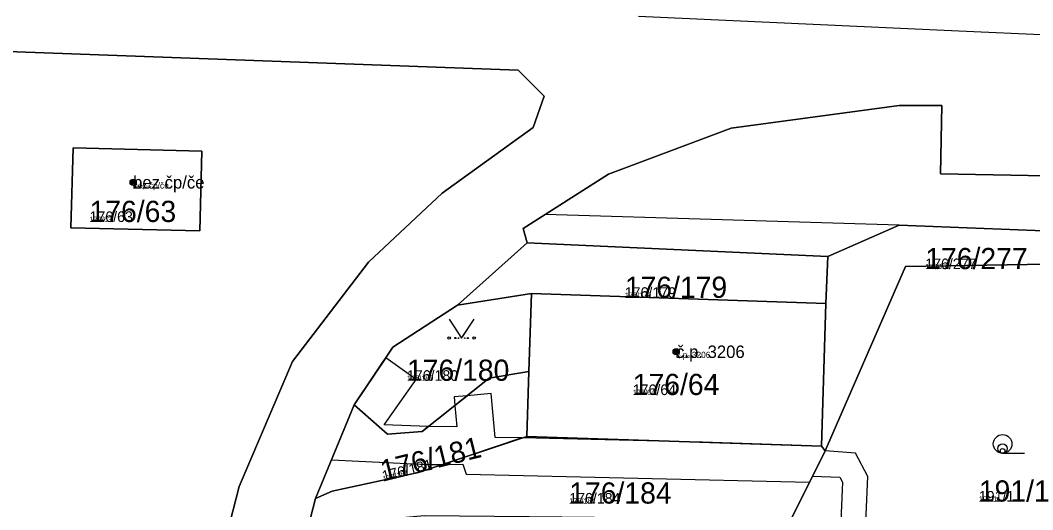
# Model space of a CAD drawing. Extents: x -759873 to -758487, y -975024 to -973516.
# Drawn here: x -759380.1 to -759298.9, y -974904.2 to -974864.9 of the extents above; entities that cross this region are included whole.
import ezdxf

# ---------------------------------------------------------------- set-up
doc = ezdxf.new("R2010")
doc.units = 0
for name, color, linetype in [('KAT_02_hranice parcel', 7, 'Continuous'), ('KAT_03_1000_st čísla parcelní', 7, 'Continuous'), ('KAT_03_1000_čísla parcelní', 7, 'Continuous'), ('KAT_03_1000_čísla popisná', 7, 'Continuous'), ('KAT_03_250_st čísla parcelní', 7, 'Continuous'), ('KAT_03_250_čísla parcelní', 7, 'Continuous'), ('KAT_03_250_čísla popisná', 7, 'Continuous'), ('KAT_03_500_st čísla parcelní', 7, 'Continuous'), ('KAT_03_500_čísla parcelní', 7, 'Continuous'), ('KAT_03_500_čísla popisná', 7, 'Continuous'), ('KAT_04_vnitřní kresba', 7, 'Continuous'), ('KAT_05_1000_značky kultur', 7, 'Continuous'), ('KAT_05_250_značky kultur', 7, 'Continuous'), ('KAT_05_500_značky kultur', 7, 'Continuous'), ('KAT_07_1000_značky budov', 7, 'Continuous'), ('KAT_07_250_značky budov', 7, 'Continuous'), ('KAT_07_500_značky budov', 7, 'Continuous'), ('KAT_10_věcná břemena', 7, 'Continuous'), ('KAT_14_plocha_budovy', 7, 'Continuous'), ('KAT_14_plocha_pozemek', 7, 'Continuous')]:
    doc.layers.add(name, color=color, linetype=linetype)

msp = doc.modelspace()

# ---------------------------------------------------------------- linework, layer by layer
at = {"layer": 'KAT_02_hranice parcel'}
for p, q in [((-759339.46, -974882.78), (-759345.07, -974887.79)), ((-759315.34, -974883.88), (-759339.46, -974882.78)), ((-759315.5, -974887.66), (-759315.34, -974883.88)), ((-759345.07, -974887.79), (-759339.12, -974886.86)), ((-759339.12, -974886.86), (-759339.33, -974893.09)), ((-759315.5, -974887.66), (-759339.12, -974886.86)), ((-759315.85, -974899.09), (-759315.5, -974887.66)), ((-759339.33, -974893.09), (-759339.51, -974898.3)), ((-759353.36, -974895.77), (-759356.45, -974903.28)), ((-759339.51, -974898.3), (-759315.85, -974899.09)), ((-759315.57, -974899.46), (-759315.85, -974899.09)), ((-759318.3, -974904.94), (-759315.57, -974899.46))]:
    msp.add_line(p, q, dxfattribs=at)
for points in [[(-759339.46, -974882.78), (-759339.8, -974881.64), (-759332.95, -974877.29), (-759323.1, -974873.6), (-759309.63, -974871.79), (-759306.19, -974871.77), (-759306.31, -974877.26), (-759289.39, -974877.59), (-759275.76, -974876.39), (-759260.46, -974873.03), (-759249.2, -974869.3), (-759236.4, -974863.83), (-759220.29, -974856.48), (-759206.61, -974849.33), (-759208.71, -974845.67), (-759199.03, -974838.5), (-759188.78, -974830.26)], [(-759467.3, -974964.08), (-759451.99, -974965.37), (-759433.11, -974966.94), (-759416.3, -974968.32), (-759412.46, -974968.14), (-759399.94, -974965.73), (-759391.02, -974962.14), (-759382.69, -974955.57), (-759376.09, -974946.64), (-759370.55, -974933.42), (-759366.36, -974916.98), (-759362.58, -974902.33), (-759358.29, -974892.31), (-759352.2, -974884.34), (-759346.29, -974878.82), (-759339, -974873.54), (-759338.12, -974871.04), (-759340.2, -974868.94), (-759382.65, -974867.41), (-759382.75, -974872.45), (-759417.43, -974871.08), (-759416.91, -974861.33)], [(-759365.75, -974881.84), (-759376.08, -974881.59), (-759375.91, -974875.18), (-759365.58, -974875.45), (-759365.75, -974881.84)], [(-759273.27, -974884.11), (-759273.68, -974881.15), (-759294.63, -974881.97), (-759309.62, -974881.37), (-759315.34, -974883.88)], [(-759273.27, -974884.11), (-759309.11, -974884.68), (-759315.57, -974899.46)], [(-759345.07, -974887.79), (-759350.24, -974891.15), (-759353.36, -974895.77)], [(-759353.36, -974895.77), (-759350.69, -974898.13), (-759347.91, -974897.91), (-759342.51, -974893.65), (-759339.33, -974893.09)], [(-759356.45, -974903.28), (-759355.13, -974902.7), (-759348.18, -974901.19), (-759339.51, -974898.3)], [(-759356.45, -974903.28), (-759360.35, -974918.39), (-759364.39, -974934.22), (-759370.59, -974949.54), (-759375.95, -974957.19)]]:
    msp.add_lwpolyline(points, dxfattribs=at)
at = {"layer": 'KAT_03_1000_čísla popisná'}
for centre in [(-759371.09, -974877.94), (-759327.52, -974891.52)]:
    msp.add_circle(centre, 0.25, dxfattribs=at)
at = {"layer": 'KAT_03_250_čísla popisná'}
for centre in [(-759371.09, -974877.94), (-759327.52, -974891.52)]:
    msp.add_circle(centre, 0.0625, dxfattribs=at)
at = {"layer": 'KAT_03_500_čísla popisná'}
for centre in [(-759371.09, -974877.94), (-759327.52, -974891.52)]:
    msp.add_circle(centre, 0.125, dxfattribs=at)
at = {"layer": 'KAT_04_vnitřní kresba'}
for p, q in [((-759330.55, -974864.62), (-759305.43, -974865.78)), ((-759305.43, -974865.78), (-759289.95, -974866.45))]:
    msp.add_line(p, q, dxfattribs=at)
at = {"layer": 'KAT_05_1000_značky kultur'}
msp.add_line((-759301.323, -974899.66), (-759299.573, -974899.66), dxfattribs=at)
msp.add_lwpolyline([(-759345.73, -974888.919), (-759344.73, -974890.42), (-759343.73, -974888.919)], dxfattribs=at)
for centre, radius in [((-759345.73, -974890.419), 0.1), ((-759343.73, -974890.419), 0.1), ((-759301.323, -974898.91), 0.75)]:
    msp.add_circle(centre, radius, dxfattribs=at)
at = {"layer": 'KAT_05_250_značky kultur'}
msp.add_line((-759301.328, -974899.66), (-759300.891, -974899.66), dxfattribs=at)
msp.add_lwpolyline([(-759344.98, -974890.045), (-759344.73, -974890.42), (-759344.48, -974890.045)], dxfattribs=at)
for centre, radius in [((-759344.98, -974890.42), 0.025), ((-759344.48, -974890.42), 0.025), ((-759301.328, -974899.472), 0.187)]:
    msp.add_circle(centre, radius, dxfattribs=at)
at = {"layer": 'KAT_05_500_značky kultur'}
msp.add_line((-759301.326, -974899.66), (-759300.451, -974899.66), dxfattribs=at)
msp.add_lwpolyline([(-759345.23, -974889.67), (-759344.73, -974890.42), (-759344.23, -974889.67)], dxfattribs=at)
for centre, radius in [((-759345.23, -974890.42), 0.05), ((-759344.23, -974890.42), 0.05), ((-759301.326, -974899.285), 0.375)]:
    msp.add_circle(centre, radius, dxfattribs=at)
at = {"layer": 'KAT_07_1000_značky budov'}
for centre in [(-759371.097, -974877.939), (-759327.527, -974891.519)]:
    msp.add_circle(centre, 0.175, dxfattribs=at)
at = {"layer": 'KAT_07_250_značky budov'}
for centre in [(-759371.092, -974877.94), (-759327.522, -974891.52)]:
    msp.add_circle(centre, 0.0437, dxfattribs=at)
at = {"layer": 'KAT_07_500_značky budov'}
for centre in [(-759371.093, -974877.94), (-759327.523, -974891.52)]:
    msp.add_circle(centre, 0.0875, dxfattribs=at)
at = {"layer": 'KAT_10_věcná břemena'}
for points in [[(-759338.03, -974880.51), (-759339.8, -974881.64), (-759339.46, -974882.78), (-759315.34, -974883.88), (-759309.62, -974881.37)], [(-759353.36, -974895.77), (-759350.69, -974898.13), (-759347.91, -974897.91), (-759347.42, -974897.52), (-759350.94, -974897.38), (-759348.37, -974893.74), (-759350.82, -974892.01)], [(-759353.36, -974895.77), (-759350.69, -974898.13), (-759347.91, -974897.91), (-759347.42, -974897.52), (-759350.94, -974897.38), (-759348.37, -974893.74), (-759350.82, -974892.01)], [(-759346.25, -974900.55), (-759339.9, -974898.43), (-759342.04, -974898.38), (-759342.35, -974894.87), (-759344.28, -974895.04), (-759345.28, -974895.83), (-759345.12, -974897.54), (-759347.42, -974897.52), (-759347.91, -974897.91), (-759350.69, -974898.13), (-759353.36, -974895.77), (-759355.17, -974900.17), (-759347.46, -974900.55)], [(-759345.28, -974895.83), (-759344.28, -974895.04), (-759345.34, -974895.14)], [(-759345.28, -974895.83), (-759344.28, -974895.04), (-759345.34, -974895.14)], [(-759316.82, -974901.97), (-759315.57, -974899.46), (-759315.85, -974899.09), (-759325.41, -974898.77), (-759339.9, -974898.43), (-759346.25, -974900.55), (-759344.64, -974900.54), (-759344.36, -974901.33)], [(-759316.82, -974901.97), (-759315.57, -974899.46), (-759315.85, -974899.09), (-759325.41, -974898.77), (-759339.9, -974898.43), (-759346.25, -974900.55), (-759344.64, -974900.54), (-759344.36, -974901.33)], [(-759316.58, -974901.48), (-759314.39, -974901.56), (-759314.17, -974901.97), (-759314.59, -974911.93), (-759312.59, -974911.94), (-759312.15, -974901.51), (-759313.13, -974899.64), (-759315.57, -974899.46)]]:
    msp.add_lwpolyline(points, close=True, dxfattribs=at)
at = {"layer": 'KAT_14_plocha_budovy'}
for points in [[(-759365.75, -974881.84), (-759365.58, -974875.45), (-759375.91, -974875.18), (-759376.08, -974881.59)], [(-759339.12, -974886.86), (-759339.33, -974893.09), (-759339.51, -974898.3), (-759315.85, -974899.09), (-759315.5, -974887.66)]]:
    msp.add_lwpolyline(points, close=True, dxfattribs=at)
at = {"layer": 'KAT_14_plocha_pozemek'}
for points in [[(-759467.3, -974964.08), (-759451.99, -974965.37), (-759433.11, -974966.94), (-759416.3, -974968.32), (-759412.46, -974968.14), (-759399.94, -974965.73), (-759391.02, -974962.14), (-759382.69, -974955.57), (-759376.09, -974946.64), (-759370.55, -974933.42), (-759366.36, -974916.98), (-759362.58, -974902.33), (-759358.29, -974892.31), (-759352.2, -974884.34), (-759346.29, -974878.82), (-759339, -974873.54), (-759338.12, -974871.04), (-759340.2, -974868.94), (-759382.65, -974867.41), (-759382.75, -974872.45), (-759417.43, -974871.08), (-759416.91, -974861.33)], [(-759416.91, -974861.33), (-759417.43, -974871.08), (-759382.75, -974872.45), (-759382.65, -974867.41), (-759340.2, -974868.94), (-759338.12, -974871.04), (-759339, -974873.54), (-759346.29, -974878.82), (-759352.2, -974884.34), (-759358.29, -974892.31), (-759362.58, -974902.33), (-759366.36, -974916.98), (-759370.55, -974933.42), (-759376.09, -974946.64), (-759382.69, -974955.57), (-759391.02, -974962.14), (-759399.94, -974965.73), (-759412.46, -974968.14), (-759416.3, -974968.32), (-759433.11, -974966.94), (-759451.99, -974965.37), (-759467.3, -974964.08)], [(-759383.06, -974967.86), (-759370.58, -974971.76), (-759369.55, -974967.98), (-759376.67, -974965.64), (-759378.57, -974962.77), (-759377.53, -974959.44), (-759375.95, -974957.19), (-759370.59, -974949.54), (-759364.39, -974934.22), (-759360.35, -974918.39), (-759356.45, -974903.28), (-759353.36, -974895.77), (-759350.24, -974891.15), (-759345.07, -974887.79), (-759339.46, -974882.78), (-759339.8, -974881.64), (-759332.95, -974877.29), (-759323.1, -974873.6), (-759309.63, -974871.79), (-759306.19, -974871.77), (-759306.31, -974877.26), (-759289.39, -974877.59)], [(-759289.39, -974877.59), (-759306.31, -974877.26), (-759306.19, -974871.77), (-759309.63, -974871.79), (-759323.1, -974873.6), (-759332.95, -974877.29), (-759339.8, -974881.64), (-759339.46, -974882.78), (-759315.34, -974883.88), (-759309.62, -974881.37), (-759294.63, -974881.97)]]:
    msp.add_lwpolyline(points, dxfattribs=at)
for points in [[(-759365.75, -974881.84), (-759376.08, -974881.59), (-759375.91, -974875.18), (-759365.58, -974875.45)], [(-759365.75, -974881.84), (-759365.58, -974875.45), (-759375.91, -974875.18), (-759376.08, -974881.59)], [(-759273.27, -974884.11), (-759273.68, -974881.15), (-759294.63, -974881.97), (-759309.62, -974881.37), (-759315.34, -974883.88), (-759315.5, -974887.66), (-759315.85, -974899.09), (-759315.57, -974899.46), (-759309.11, -974884.68)], [(-759315.34, -974883.88), (-759339.46, -974882.78), (-759345.07, -974887.79), (-759339.12, -974886.86), (-759315.5, -974887.66)], [(-759318.3, -974904.94), (-759318.19, -974911.9), (-759300.82, -974912.03), (-759294.25, -974912.08), (-759270.6, -974912.26), (-759273.27, -974884.11), (-759309.11, -974884.68), (-759315.57, -974899.46)], [(-759350.24, -974891.15), (-759353.36, -974895.77), (-759350.69, -974898.13), (-759347.91, -974897.91), (-759342.51, -974893.65), (-759339.33, -974893.09), (-759339.12, -974886.86), (-759345.07, -974887.79)], [(-759315.5, -974887.66), (-759339.12, -974886.86), (-759339.33, -974893.09), (-759339.51, -974898.3), (-759315.85, -974899.09)], [(-759355.13, -974902.7), (-759348.18, -974901.19), (-759339.51, -974898.3), (-759339.33, -974893.09), (-759342.51, -974893.65), (-759347.91, -974897.91), (-759350.69, -974898.13), (-759353.36, -974895.77), (-759356.45, -974903.28)], [(-759315.57, -974899.46), (-759315.85, -974899.09), (-759339.51, -974898.3), (-759348.18, -974901.19), (-759355.13, -974902.7), (-759356.45, -974903.28), (-759360.35, -974918.39), (-759364.39, -974934.22), (-759370.59, -974949.54), (-759375.95, -974957.19), (-759366.06, -974956.42), (-759357.3, -974918.56), (-759354.25, -974905.38), (-759354.21, -974905.21), (-759354, -974905.17), (-759352.23, -974905.04), (-759347.72, -974904.65), (-759339.3, -974904.73), (-759318.3, -974904.94)]]:
    msp.add_lwpolyline(points, close=True, dxfattribs=at)

# ---------------------------------------------------------------- texts
at = {"layer": 'KAT_03_1000_st čísla parcelní'}
for s, p in [('176/63', (-759374.59, -974881.12)), ('176/64', (-759331, -974894.99))]:
    msp.add_text(s, height=1.7, dxfattribs=at).set_placement(p)
at = {"layer": 'KAT_03_1000_čísla parcelní'}
for s, p in [('176/277', (-759307.53, -974884.9)), ('176/179', (-759331.64, -974887.2)), ('176/180', (-759349.12, -974893.85)), ('176/184', (-759336.1, -974903.69)), ('191/1', (-759303.23, -974903.53))]:
    msp.add_text(s, height=1.7, dxfattribs=at).set_placement(p)
msp.add_text('176/181', height=1.7, rotation=14, dxfattribs=at).set_placement((-759351.004, -974901.924))
at = {"layer": 'KAT_03_1000_čísla popisná'}
for s, p in [('bez čp/če', (-759371.09, -974878.44)), ('č.p. 3206', (-759327.52, -974892.02))]:
    msp.add_text(s, height=1, dxfattribs=at).set_placement(p)
at = {"layer": 'KAT_03_250_st čísla parcelní'}
for s, p in [('176/63', (-759374.59, -974881.12)), ('176/64', (-759331, -974894.99))]:
    msp.add_text(s, height=0.425, dxfattribs=at).set_placement(p)
at = {"layer": 'KAT_03_250_čísla parcelní'}
for s, p in [('176/277', (-759307.53, -974884.9)), ('176/179', (-759331.64, -974887.2)), ('176/180', (-759349.12, -974893.85)), ('176/184', (-759336.1, -974903.69)), ('191/1', (-759303.23, -974903.53))]:
    msp.add_text(s, height=0.425, dxfattribs=at).set_placement(p)
msp.add_text('176/181', height=0.425, rotation=14, dxfattribs=at).set_placement((-759351.004, -974901.924))
at = {"layer": 'KAT_03_250_čísla popisná'}
for s, p in [('bez čp/če', (-759371.09, -974878.44)), ('č.p. 3206', (-759327.52, -974892.02))]:
    msp.add_text(s, height=0.25, dxfattribs=at).set_placement(p)
at = {"layer": 'KAT_03_500_st čísla parcelní'}
for s, p in [('176/63', (-759374.59, -974881.12)), ('176/64', (-759331, -974894.99))]:
    msp.add_text(s, height=0.85, dxfattribs=at).set_placement(p)
at = {"layer": 'KAT_03_500_čísla parcelní'}
for s, p in [('176/277', (-759307.53, -974884.9)), ('176/179', (-759331.64, -974887.2)), ('176/180', (-759349.12, -974893.85)), ('176/184', (-759336.1, -974903.69)), ('191/1', (-759303.23, -974903.53))]:
    msp.add_text(s, height=0.85, dxfattribs=at).set_placement(p)
msp.add_text('176/181', height=0.85, rotation=14, dxfattribs=at).set_placement((-759351.004, -974901.924))
at = {"layer": 'KAT_03_500_čísla popisná'}
for s, p in [('bez čp/če', (-759371.09, -974878.44)), ('č.p. 3206', (-759327.52, -974892.02))]:
    msp.add_text(s, height=0.5, dxfattribs=at).set_placement(p)

doc.saveas('drawing.dxf')
